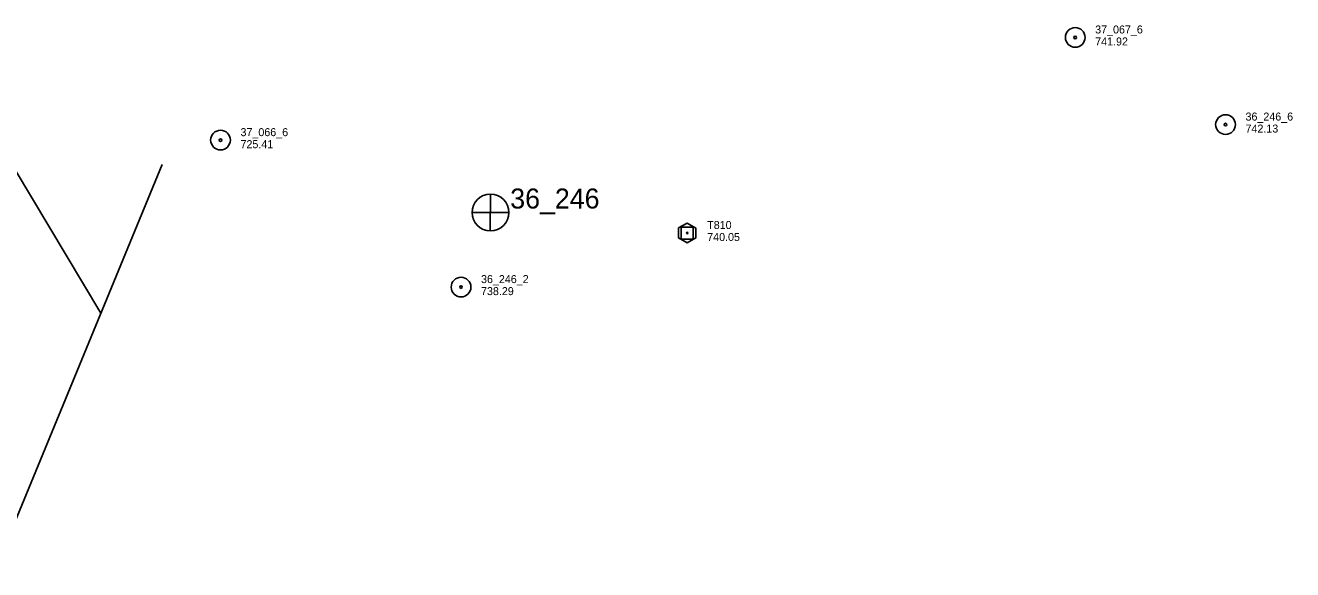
# Model space of a CAD drawing. Extents: x 589250 to 1188077, y 162953 to 363065.
# Drawn here: x 594919 to 595869, y 163971 to 164379 of the extents above; entities that cross this region are included whole.
import ezdxf

# ---------------------------------------------------------------- set-up
doc = ezdxf.new("R2010")
doc.units = 0
for name, color, linetype in [('E_DRN_DrainTile', 7, 'Continuous'), ('E_MAP_Control', 7, 'Continuous'), ('E_MAP_PassPoints', 7, 'Continuous'), ('E_MAP_PhotoCenter', 7, 'Continuous')]:
    doc.layers.add(name, color=color, linetype=linetype)

msp = doc.modelspace()

# ---------------------------------------------------------------- linework, layer by layer
at = {"layer": 'E_DRN_DrainTile'}
for p, q in [((594854.15, 164366.05), (594975.35, 164163.41)), ((594631.75, 163330.49), (595021.34, 164274.83))]:
    msp.add_line(p, q, dxfattribs=at)
at = {"layer": 'E_MAP_Control'}
for p, q in [((595410.41, 164219.09), (595410.41, 164228.09)), ((595410.41, 164228.09), (595419.41, 164228.09)), ((595419.41, 164228.09), (595419.41, 164219.09)), ((595419.41, 164219.09), (595410.41, 164219.09))]:
    msp.add_line(p, q, dxfattribs=at)
msp.add_lwpolyline([(595408.5, 164227.35), (595408.5, 164219.96), (595414.96, 164216.24), (595421.35, 164219.9), (595421.35, 164227.23), (595414.83, 164230.95)], close=True, dxfattribs=at)
msp.add_circle((595414.91, 164223.59), 0.546, dxfattribs=at)
at = {"layer": 'E_MAP_PassPoints'}
for centre, radius in [((595705.79, 164370.19), 7.38), ((595705.79, 164370.19), 0.945), ((595818.49, 164304.89), 7.38), ((595818.49, 164304.89), 0.945), ((595065.04, 164293.2), 7.38), ((595065.04, 164293.2), 0.945), ((595245.36, 164183.05), 7.38), ((595245.36, 164183.05), 0.945)]:
    msp.add_circle(centre, radius, dxfattribs=at)
at = {"layer": 'E_MAP_PhotoCenter'}
for p, q in [((595267.36, 164252.76), (595267.29, 164225.35)), ((595253.67, 164238.95), (595281.13, 164238.94))]:
    msp.add_line(p, q, dxfattribs=at)
msp.add_circle((595267.41, 164238.96), 13.78, dxfattribs=at)

# ---------------------------------------------------------------- texts
at = {"layer": 'E_MAP_Control'}
for s, p in [('T810', (595429.92, 164226.59)), ('740.05', (595429.92, 164217.59))]:
    msp.add_text(s, height=6, dxfattribs=at).set_placement(p)
at = {"layer": 'E_MAP_PassPoints'}
for s, p in [('37_067_6', (595720.79, 164373.17)), ('741.92', (595720.79, 164364.17)), ('36_246_6', (595833.49, 164307.88)), ('37_066_6', (595080.04, 164296.19)), ('742.13', (595833.49, 164298.88)), ('725.41', (595080.04, 164287.19)), ('36_246_2', (595260.36, 164186.03)), ('738.29', (595260.36, 164177.03))]:
    msp.add_text(s, height=6, dxfattribs=at).set_placement(p)
at = {"layer": 'E_MAP_PhotoCenter'}
msp.add_text('36_246', height=15, dxfattribs=at).set_placement((595282.26, 164241.94))

doc.saveas('drawing.dxf')
